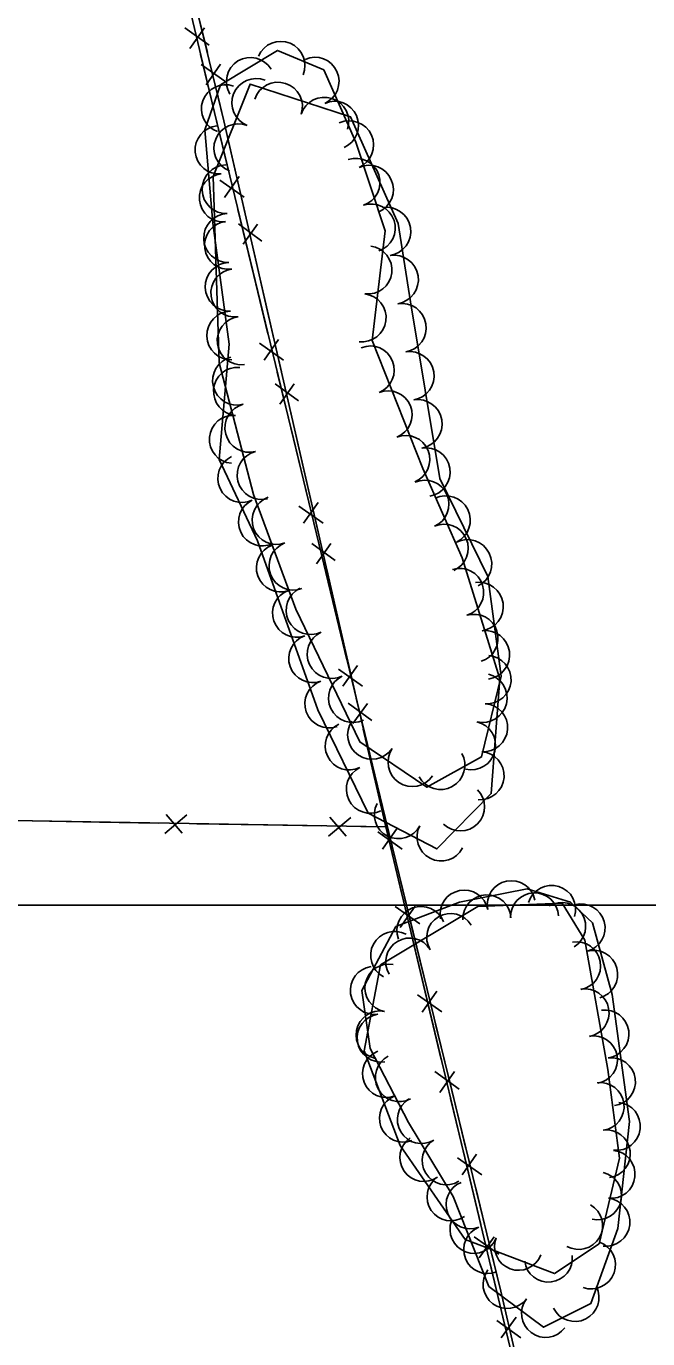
# Model space of a CAD drawing. Extents: x 353423 to 364002, y 127000 to 201942.
# Drawn here: x 361202.1 to 361305.4, y 132428 to 132646 of the extents above; entities that cross this region are included whole.
import ezdxf

# ---------------------------------------------------------------- set-up
doc = ezdxf.new("R2010")
doc.units = 0
for name, color, linetype in [('E_DTM_SlopeBottom', 7, 'Continuous'), ('E_FEN_Generic', 7, 'Continuous'), ('E_LAND_TreeLine', 7, 'Continuous')]:
    doc.layers.add(name, color=color, linetype=linetype)

msp = doc.modelspace()

# ---------------------------------------------------------------- linework, layer by layer
at = {"layer": 'E_DTM_SlopeBottom'}
for p, q in [((361232.51, 132642.9), (361228.5, 132645.76)), ((361229.32, 132642.31), (361231.76, 132645.77)), ((361235.13, 132636.89), (361231.19, 132639.68)), ((361232.01, 132636.31), (361234.38, 132639.7)), ((361234.32, 132620.46), (361238.34, 132617.61)), ((361237.51, 132621.06), (361235.08, 132617.6)), ((361241.29, 132610.34), (361237.4, 132613.18)), ((361238.17, 132609.8), (361240.58, 132613.15)), ((361240.87, 132593.39), (361244.9, 132590.54)), ((361244.06, 132593.98), (361241.64, 132590.52)), ((361247.38, 132583.8), (361243.48, 132586.63)), ((361244.25, 132583.25), (361246.66, 132586.61)), ((361250.62, 132566.91), (361248.2, 132563.44)), ((361247.43, 132566.31), (361251.45, 132563.46)), ((361253.46, 132557.25), (361249.56, 132560.08)), ((361250.33, 132556.7), (361252.74, 132560.06)), ((361253.99, 132539.23), (361258.01, 132536.38)), ((361257.18, 132539.83), (361254.75, 132536.37)), ((361259.54, 132530.7), (361255.64, 132533.53)), ((361256.41, 132530.15), (361258.82, 132533.51)), ((361225.14, 132511.91), (361228.83, 132515.01)), ((361225.36, 132515.07), (361228.04, 132511.93)), ((361252.37, 132511.44), (361256.06, 132514.55)), ((361252.59, 132514.61), (361255.27, 132511.46)), ((361263.74, 132512.76), (361261.32, 132509.29)), ((361260.55, 132512.15), (361264.58, 132509.31)), ((361267.51, 132496.89), (361263.44, 132499.79)), ((361264.28, 132496.3), (361266.74, 132499.8)), ((361267.16, 132485.09), (361271.19, 132482.25)), ((361270.35, 132485.69), (361267.93, 132482.22)), ((361274.08, 132469.43), (361270.01, 132472.33)), ((361270.84, 132468.84), (361273.31, 132472.34)), ((361273.77, 132458.02), (361277.8, 132455.18)), ((361276.96, 132458.63), (361274.54, 132455.16)), ((361280.64, 132441.98), (361276.57, 132444.88)), ((361277.41, 132441.38), (361279.87, 132444.89)), ((361283.52, 132431.53), (361281.06, 132428.09)), ((361280.32, 132430.97), (361284.32, 132428.08))]:
    msp.add_line(p, q, dxfattribs=at)
for points in [[(361233.39, 132631.68), (361210.86, 132726.42), (361188.36, 132820.3), (361161.36, 132935.35), (361145.23, 133004.54), (361114.01, 133134.13), (361092.53, 133221.12), (361028.12, 133229.65), (360992.91, 133235.69)], [(361105.37, 132514.02), (361163.84, 132514.66), (361261.85, 132512.98), (361234.98, 132630.29), (361208.32, 132739.99), (361173.23, 132886.02), (361159.52, 132943.68)], [(361232.22, 132641.64), (361229.61, 132652.4)], [(361233.39, 132631.68), (361231.09, 132641.36)], [(361235.98, 132625.92), (361234.98, 132630.29), (361233.74, 132635.39)], [(361233.39, 132631.68), (361261.76, 132514.55), (361280.98, 132435.84), (361295.28, 132374.03), (361307.24, 132326.67), (361320.94, 132265.93), (361331.86, 132221.31), (361327.11, 132161.24), (361322.61, 132097.07), (361319.05, 132047.36), (361315.93, 132009.93)], [(361233.39, 132631.68), (361235.73, 132622)], [(361238.45, 132615.13), (361235.98, 132625.92)], [(361237.28, 132615.6), (361239.95, 132604.6)], [(361242.06, 132599.37), (361239.89, 132608.86)], [(361239.95, 132604.6), (361242.29, 132594.92)], [(361244.53, 132588.58), (361242.06, 132599.37)], [(361243.84, 132588.53), (361246.51, 132577.52)], [(361248.14, 132572.82), (361245.97, 132582.31)], [(361246.51, 132577.52), (361248.85, 132567.85)], [(361250.61, 132562.03), (361248.14, 132572.82)], [(361250.4, 132561.45), (361253.06, 132550.45)], [(361254.23, 132546.27), (361252.05, 132555.76)], [(361253.06, 132550.45), (361255.41, 132540.77)], [(361256.7, 132535.49), (361254.23, 132546.27)], [(361256.96, 132534.37), (361259.62, 132523.37)], [(361260.3, 132519.73), (361258.13, 132529.21)], [(361259.62, 132523.37), (361261.76, 132514.55), (361261.96, 132513.69)], [(361257.7, 132513.05), (361261.85, 132512.98), (361260.3, 132519.73)], [(361203.24, 132513.99), (361214.3, 132513.8)], [(361209.41, 132418.68), (361282.87, 132425.06), (361261.85, 132512.98)], [(361214.3, 132513.8), (361224.04, 132513.63)], [(361230.47, 132513.52), (361241.54, 132513.33)], [(361241.54, 132513.33), (361251.27, 132513.16)], [(361264.52, 132501.82), (361261.85, 132512.98)], [(361263.53, 132507.3), (361266.21, 132496.3)], [(361268.41, 132485.52), (361266.07, 132495.34)], [(361266.21, 132496.3), (361268.58, 132486.63)], [(361271.08, 132474.37), (361268.41, 132485.52)], [(361270.14, 132480.23), (361272.82, 132469.24)], [(361272.82, 132469.24), (361275.19, 132459.56)], [(361274.98, 132458.07), (361272.63, 132467.88)], [(361277.65, 132446.91), (361274.98, 132458.07)], [(361276.75, 132453.17), (361279.43, 132442.17)], [(361281.55, 132430.61), (361279.2, 132440.43)], [(361279.43, 132442.17), (361280.98, 132435.84), (361281.76, 132432.49)], [(361277.13, 132424.56), (361282.87, 132425.06), (361281.55, 132430.61)]]:
    msp.add_lwpolyline(points, dxfattribs=at)
at = {"layer": 'E_FEN_Generic'}
for points in [[(361256.88, 132626.75), (361251.55, 132638.78), (361243.87, 132642.01), (361234.43, 132636.28), (361231.78, 132628.83), (361233.16, 132613.33), (361235.82, 132593.2), (361234.17, 132574.02), (361240.54, 132560.55), (361250.57, 132532.42), (361258.92, 132515.29), (361270.36, 132509.35), (361279.4, 132518.53), (361280.81, 132537.62), (361274.55, 132557.7), (361268.05, 132572.52), (361259.58, 132593.83), (361261.79, 132612.06)], [(361299.47, 132485.17), (361296.23, 132497.05), (361292.57, 132500.5), (361285.37, 132502.72), (361274.1, 132500.47), (361263.54, 132496.43), (361257.88, 132485.82), (361259.26, 132476.17), (361265.66, 132463.86), (361273.07, 132451.61), (361278.98, 132436.64), (361288.05, 132429.85), (361295.94, 132433.8), (361300.41, 132446.29), (361302.36, 132464.03)]]:
    msp.add_lwpolyline(points, close=True, dxfattribs=at)
for points in [[(361265.96, 132600.26), (361263.91, 132613.23), (361256.02, 132631), (361239.31, 132636.42), (361233.21, 132621.04), (361234.2, 132590.08), (361239.87, 132568.23), (361246.93, 132549.17), (361257.54, 132527.11), (361268.68, 132519.57), (361277.79, 132524.61), (361281.02, 132538.03), (361278.81, 132554.58), (361270.85, 132570.86), (361265.96, 132600.26)], [(361294.95, 132494.18), (361291.19, 132500.32), (361277.14, 132499.75), (361260.98, 132490.07), (361258.3, 132475.81), (361264.28, 132460.04), (361275.07, 132444.44), (361289.9, 132438.79), (361297.31, 132443.74), (361300.71, 132457.95), (361298.78, 132472.67), (361294.95, 132494.18)]]:
    msp.add_lwpolyline(points, dxfattribs=at)
for centre, radius, start, end in [((361244.43, 132639.51), 4, 337.1466, 157.1312), ((361250.1, 132636.87), 4, 293.8963, 113.881), ((361239.39, 132636.84), 4, 31.2772, 211.2619), ((361240.35, 132633.3), 4.05, 68.3934, 248.378), ((361243.97, 132632.68), 4.05, 342.042, 162.0267), ((361235.24, 132632.31), 4, 70.4477, 250.4324), ((361251.67, 132630.18), 4.05, 342.042, 162.0267), ((361253.34, 132629.56), 4, 293.8963, 113.881), ((361255.79, 132626.28), 4.05, 293.9366, 113.9213), ((361234.18, 132625.47), 4, 95.0895, 275.0742), ((361237.37, 132625.77), 4.05, 68.3934, 248.378), ((361256.9, 132620.08), 4, 288.5022, 108.4868), ((361234.89, 132617.5), 4, 95.0895, 275.0742), ((361235.4, 132618.94), 4.05, 91.8284, 271.8131), ((361259.08, 132618.88), 4.05, 293.9366, 113.9213), ((361235.66, 132610.84), 4.05, 91.8284, 271.8131), ((361259.44, 132612.5), 4, 288.5022, 108.4868), ((361261.96, 132611.93), 4.05, 279.0273, 99.0119), ((361235.76, 132609.64), 4, 97.5377, 277.5224), ((361258.89, 132605.53), 4, 263.0898, 83.0745), ((361235.92, 132602.74), 4.05, 91.8284, 271.8131), ((361263.23, 132603.93), 4.05, 279.0273, 99.0119), ((361236.81, 132601.71), 4, 97.5377, 277.5224), ((361257.92, 132597.58), 4, 263.0898, 83.0745), ((361264.54, 132595.92), 4.05, 279.4463, 99.431), ((361236.17, 132594.65), 4.05, 91.8284, 271.8131), ((361237.86, 132593.78), 4, 97.5377, 277.5224), ((361259.28, 132588.9), 4, 291.6982, 111.6829), ((361237.15, 132587.13), 4.05, 104.5596, 284.5443), ((361265.86, 132587.93), 4.05, 279.4463, 99.431), ((361237.25, 132585.36), 4, 85.0728, 265.0575), ((361262.24, 132581.47), 4, 291.6982, 111.6829), ((361239.19, 132579.29), 4.05, 104.5596, 284.5443), ((361267.19, 132579.94), 4.05, 279.4463, 99.431), ((361236.56, 132577.39), 4, 85.0728, 265.0575), ((361265.19, 132574.04), 4, 291.6982, 111.6829), ((361268.52, 132571.95), 4.05, 279.4463, 99.431), ((361237.96, 132570.91), 4, 115.3037, 295.2883), ((361241.22, 132571.45), 4.05, 104.5596, 284.5443), ((361268.36, 132566.61), 4, 293.6821, 113.6668), ((361241.38, 132563.67), 4, 115.3037, 295.2883), ((361243.71, 132563.97), 4.05, 110.337, 290.3216), ((361271.86, 132563.96), 4.05, 296.0426, 116.0273), ((361271.57, 132559.28), 4, 293.6821, 113.6668), ((361275.42, 132556.68), 4.05, 296.0426, 116.0273), ((361244.37, 132556.04), 4, 109.633, 289.6177), ((361246.52, 132556.38), 4.05, 110.337, 290.3216), ((361274.14, 132551.97), 4, 287.3186, 107.3033), ((361277.33, 132549.61), 4.05, 277.6195, 97.6042), ((361247.05, 132548.51), 4, 109.633, 289.6177), ((361249.36, 132549.01), 4.05, 115.6945, 295.6792), ((361276.52, 132544.33), 4, 287.3186, 107.3033), ((361252.87, 132541.71), 4.05, 115.6945, 295.6792), ((361278.4, 132541.58), 4.05, 277.6195, 97.6042), ((361249.74, 132540.97), 4, 109.633, 289.6177), ((361278.69, 132537.46), 4, 265.8074, 85.7921), ((361252.43, 132533.44), 4, 109.633, 289.6177), ((361256.39, 132534.4), 4.05, 115.6945, 295.6792), ((361277.97, 132534.41), 4.05, 256.488, 76.4727), ((361278.11, 132529.48), 4, 265.8074, 85.7921), ((361255.81, 132526.45), 4, 115.9962, 295.9809), ((361259.58, 132528.29), 4.05, 145.9194, 325.904), ((361276.07, 132526.53), 4.05, 256.488, 76.4727), ((361266.29, 132523.75), 4.05, 145.9194, 325.904), ((361277.52, 132521.5), 4, 265.8074, 85.7921), ((361270.96, 132523.26), 4.05, 208.926, 28.9107), ((361259.31, 132519.26), 4, 115.9962, 295.9809), ((361274.28, 132516.32), 4, 225.4095, 45.3942), ((361263.97, 132515.03), 4, 152.5731, 332.5578), ((361271.07, 132511.34), 4, 152.5731, 332.5578), ((361282.73, 132500.06), 4, 11.3337, 191.3183), ((361274.88, 132498.49), 4, 11.3337, 191.3183), ((361278.66, 132497.74), 3.97, 2.2989, 182.2836), ((361286.58, 132498.05), 3.97, 2.2989, 182.2836), ((361289.42, 132499.28), 4, 342.8857, 162.8703), ((361267.73, 132495.79), 4, 20.8951, 200.8798), ((361291.11, 132496.47), 3.97, 301.49, 121.4747), ((361294.3, 132496.2), 4, 285.2677, 105.2523), ((361272.64, 132494.63), 3.97, 30.937, 210.9217), ((361263.35, 132491.64), 4, 61.9207, 241.9054), ((361265.83, 132490.56), 3.97, 30.937, 210.9217), ((361293.6, 132489.91), 3.97, 280.1194, 100.1041), ((361296.4, 132488.48), 4, 285.2677, 105.2523), ((361259.99, 132485.84), 4, 98.1736, 278.1583), ((361262.37, 132486.23), 3.97, 79.3553, 259.3399), ((361294.99, 132482.1), 3.97, 280.1194, 100.1041), ((361260.91, 132478.44), 3.97, 79.3553, 259.3399), ((361261.12, 132477.92), 4, 98.1736, 278.1583), ((361298.26, 132478.58), 4, 277.7701, 97.7548), ((361296.39, 132474.3), 3.97, 280.1194, 100.1041), ((361261.97, 132472), 3.97, 110.7681, 290.7528), ((361264.13, 132471.34), 4, 117.4964, 297.4811), ((361299.34, 132470.65), 4, 277.7701, 97.7548), ((361297.49, 132466.54), 3.97, 277.4654, 97.45), ((361264.78, 132464.58), 3.97, 110.7681, 290.7528), ((361267.79, 132464.38), 4, 121.1635, 301.1482), ((361300.16, 132463.24), 4, 263.7446, 83.7293), ((361298.52, 132458.68), 3.97, 277.4654, 97.45), ((361268.19, 132458.05), 3.97, 124.6646, 304.6493), ((361271.93, 132457.54), 4, 121.1635, 301.1482), ((361299.29, 132455.28), 4, 263.7446, 83.7293), ((361297.08, 132451.7), 3.97, 256.559, 76.5437), ((361272.69, 132451.52), 3.97, 124.6646, 304.6493), ((361275.88, 132450.21), 4, 111.5455, 291.5301), ((361298.42, 132447.33), 4, 263.7446, 83.7293), ((361293.92, 132446.75), 3.97, 240.2636, 60.2483), ((361276.51, 132446.11), 3.97, 159.1673, 339.152), ((361278.81, 132442.77), 4, 111.5455, 291.5301), ((361283.92, 132443.29), 3.97, 159.1673, 339.152), ((361296.02, 132440.23), 4, 250.3294, 70.3141), ((361288.89, 132441.33), 3.97, 186.7837, 6.7684), ((361282.03, 132436.98), 4, 143.212, 323.1967), ((361293.3, 132434.82), 4, 206.5718, 26.5565), ((361288.43, 132432.18), 4, 143.212, 323.1967)]:
    msp.add_arc(centre, radius, start, end, dxfattribs=at)
at = {"layer": 'E_LAND_TreeLine'}
msp.add_line((360000, 132500), (364000, 132500), dxfattribs=at)
msp.add_line((360000, 132500), (364000, 132500), dxfattribs=at)

doc.saveas('drawing.dxf')
